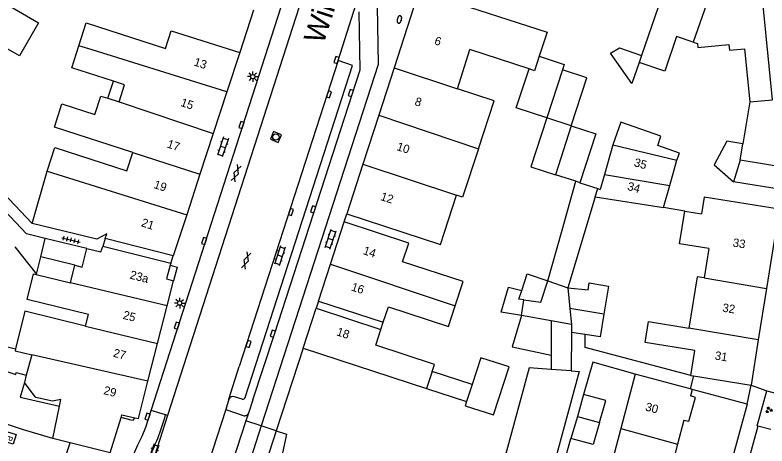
# Model space of a CAD drawing. Extents: x 132994 to 136000, y 393499 to 395512.
# Drawn here: x 133943.8 to 134032.8, y 395197.7 to 395248.7 of the extents above; entities that cross this region are included whole.
import ezdxf

# ---------------------------------------------------------------- set-up
doc = ezdxf.new("R2010")
doc.units = 0
for name, color, linetype in [('gg-afsc-erfafscheiding', 7, 'Continuous'), ('gg-afsc-hekwerk', 7, 'Continuous'), ('gg-afsc-muur', 7, 'Continuous'), ('gg-anno-huisnummerreeks BGT', 7, 'Continuous'), ('gg-anno-openbare ruimte label', 7, 'Continuous'), ('gg-bbg-bijgebouw', 7, 'Continuous'), ('gg-bbg-gedigitaliseerde bebouwing', 7, 'Continuous'), ('gg-bbg-gedigitaliseerde bebouwing onder overbouw', 7, 'Continuous'), ('gg-bbg-gedigitaliseerde bijgebouw', 7, 'Continuous'), ('gg-bbg-gedigitaliseerde overbouw', 7, 'Continuous'), ('gg-bbg-hoofdgebouw', 7, 'Continuous'), ('gg-bbg-luifel en loopbrug', 7, 'Continuous'), ('gg-bbg-onder overbouw', 7, 'Continuous'), ('gg-bbg-pand overbouw', 7, 'Continuous'), ('gg-bbg-tussenscheiding', 7, 'Continuous'), ('gg-knt-verharding', 7, 'Continuous'), ('gt-grn-weggrens', 7, 'Continuous'), ('gt-symb-brandkraan', 7, 'Continuous'), ('gt-symb-brandput', 7, 'Continuous'), ('gt-symb-gesloten verharding', 7, 'Continuous'), ('gt-symb-groenvak', 7, 'Continuous'), ('gt-symb-klinker verharding', 7, 'Continuous'), ('gt-symb-kolk', 7, 'Continuous'), ('gt-symb-lichtmast', 7, 'Continuous'), ('gt-symb-rioolschacht', 7, 'Continuous'), ('gt-symb-tegel verharding', 7, 'Continuous')]:
    doc.layers.add(name, color=color, linetype=linetype)

# ---------------------------------------------------------------- blocks, each defined once
blk = doc.blocks.new('gt0-KOLK')
at = {"layer": 'gt-symb-kolk'}
blk.add_lwpolyline([(0, 0), (0.375, 0), (0.375, 0.4), (-0.375, 0.4), (-0.375, 0), (0, 0)], dxfattribs=at)
blk = doc.blocks.new('gt0-BR')
at = {"layer": 'gt-symb-brandkraan'}
for centre, radius, start, end in [((-0.244, 0), 0.206, 107.56694, 252.43307), ((0.599, -2.664), 3, 106.89205, 107.56694), ((0, -0.691), 0.938, 73.10799, 106.89205), ((-0.599, -2.664), 3, 72.43309, 73.10799), ((0.244, 0), 0.206, 287.56695, 72.43309), ((0.599, 2.664), 3, 252.43307, 253.10797), ((0, 0.691), 0.938, 253.10797, 286.89206), ((-0.599, 2.664), 3, 286.89206, 287.56695)]:
    blk.add_arc(centre, radius, start, end, dxfattribs=at)
blk = doc.blocks.new('gt0-GRVAK')
at = {"layer": 'gt-symb-groenvak'}
for p, q in [((-0.11, 0.189), (-0.228, 0.24)), ((-0.182, 0.153), (0.088, 0.153)), ((-0.091, 0.211), (-0.156, 0.322)), ((-0.047, 0.214), (-0.047, 0.393)), ((-0.004, 0.211), (0.061, 0.322)), ((0.015, 0.189), (0.133, 0.24)), ((0.262, -0.052), (0.197, 0.059)), ((0.305, -0.049), (0.305, 0.13)), ((0.349, -0.052), (0.414, 0.059)), ((-0.245, -0.228), (-0.363, -0.177)), ((-0.318, -0.264), (-0.047, -0.264)), ((-0.226, -0.206), (-0.291, -0.095)), ((-0.183, -0.203), (-0.183, -0.024)), ((-0.139, -0.206), (-0.074, -0.095)), ((-0.12, -0.228), (-0.002, -0.177)), ((0.243, -0.074), (0.125, -0.023)), ((0.17, -0.11), (0.441, -0.11)), ((0.368, -0.074), (0.486, -0.023))]:
    blk.add_line(p, q, dxfattribs=at)
blk = doc.blocks.new('gt0-BPUT')
at = {"layer": 'gt-symb-brandput'}
blk.add_lwpolyline([(-0.599, -0.599), (-0.599, 0.601), (0.601, 0.601), (0.601, -0.599)], close=True, dxfattribs=at)
blk.add_text('P', height=0.7, dxfattribs=at).set_placement((-0.233, -0.35))
blk = doc.blocks.new('gt0-TEG1')
at = {"layer": 'gt-symb-tegel verharding'}
for p, q in [((-1.125, 0), (1.125, 0)), ((-0.9, -0.25), (-0.9, 0.25)), ((-0.45, -0.25), (-0.45, 0.25)), ((0, -0.25), (0, 0.25)), ((0.45, -0.25), (0.45, 0.25)), ((0.9, -0.25), (0.9, 0.25))]:
    blk.add_line(p, q, dxfattribs=at)
blk = doc.blocks.new('gt0-GESVH1')
at = {"layer": 'gt-symb-gesloten verharding'}
for p, q in [((-0.992, -0.261), (0.008, 0.239)), ((0.008, -0.261), (-0.992, 0.239)), ((0.008, 0.239), (1.008, -0.261)), ((1.008, 0.239), (0.008, -0.261))]:
    blk.add_line(p, q, dxfattribs=at)
blk = doc.blocks.new('gt0-KL1')
at = {"layer": 'gt-symb-klinker verharding'}
for p, q in [((-1.15, 0.3), (1.15, 0.3)), ((-1, -0.3), (-1, 0.3)), ((-0.5, 0.3), (-0.5, 0.45)), ((0, -0.3), (0, 0.3)), ((0.5, 0.3), (0.5, 0.45)), ((1, -0.3), (1, 0.3)), ((-1.15, -0.3), (1.15, -0.3)), ((-0.5, -0.45), (-0.5, -0.3)), ((0.5, -0.45), (0.5, -0.3))]:
    blk.add_line(p, q, dxfattribs=at)
blk = doc.blocks.new('gt0-RS')
at = {"layer": 'gt-symb-rioolschacht'}
blk.add_lwpolyline([(-0.5, -0.5), (0.5, -0.5), (0.5, 0.5), (-0.5, 0.5)], close=True, dxfattribs=at)
blk.add_circle((0, 0), 0.375, dxfattribs=at)
blk = doc.blocks.new('gt0-LMAST')
at = {"layer": 'gt-symb-lichtmast'}
for p, q in [((-0.182, 0.173), (-0.447, 0.438)), ((-0.005, 0.246), (-0.005, 0.621)), ((0.172, 0.173), (0.437, 0.438)), ((-0.255, -0.004), (-0.63, -0.004)), ((-0.182, -0.181), (-0.447, -0.446)), ((-0.005, -0.254), (-0.005, -0.629)), ((0.437, -0.446), (0.172, -0.181)), ((0.245, -0.004), (0.62, -0.004))]:
    blk.add_line(p, q, dxfattribs=at)
blk.add_circle((-0.005, -0.004), 0.25, dxfattribs=at)

msp = doc.modelspace()

# ---------------------------------------------------------------- linework, layer by layer
at = {"layer": 'gg-afsc-erfafscheiding'}
for p, q in [((133972.019, 395249.257), (133970.38, 395244.24)), ((133952.25, 395221.045), (133947.335, 395222.242)), ((134024.128, 395205.96), (134023.744, 395204.414)), ((134030.465, 395202.605), (134023.958, 395204.361)), ((134007.85, 395192.45), (134009.604, 395198.534))]:
    msp.add_line(p, q, dxfattribs=at)
for points in [[(133945.77, 395224.009), (133941.65, 395228.339), (133939.305, 395225.885), (133938.595, 395226.629), (133935.89, 395222.015), (133936.529, 395221.35)], [(134023.795, 395206.013), (134011.291, 395209.315), (134011.279, 395210.856)], [(134017.225, 395206.169), (134012.212, 395207.581), (134011.109, 395203.756)]]:
    msp.add_lwpolyline(points, dxfattribs=at)
at = {"layer": 'gg-afsc-hekwerk'}
msp.add_lwpolyline([(133974.691, 395199.463), (133975.908, 395199.065), (133975.261, 395196.09)], dxfattribs=at)
at = {"layer": 'gg-afsc-muur'}
for p, q in [((134023.084, 395225.483), (134020.579, 395225.882)), ((133977.87, 395209.26), (133974.691, 395199.463))]:
    msp.add_line(p, q, dxfattribs=at)
msp.add_lwpolyline([(133948.245, 395198.532), (133944.773, 395199.571), (133939.482, 395201.315), (133939.443, 395201.213), (133939.126, 395201.328)], dxfattribs=at)
at = {"layer": 'gg-bbg-bijgebouw'}
for p, q in [((134021.312, 395228.502), (134022.153, 395231.505)), ((134020.579, 395225.882), (134021.312, 395228.502))]:
    msp.add_line(p, q, dxfattribs=at)
at = {"layer": 'gg-bbg-gedigitaliseerde bebouwing'}
for p, q in [((134020.551, 395251.488), (134017.966, 395243.915)), ((134006.783, 395246.677), (134005.845, 395243.8)), ((133996.153, 395239.961), (133997.63, 395244.595)), ((134004.638, 395242.306), (133997.63, 395244.595)), ((133954.74, 395238.833), (133956.069, 395238.4)), ((134030.781, 395238.393), (134029.974, 395233.445)), ((133945.77, 395224.009), (133947.541, 395230.218)), ((134023.084, 395225.483), (134025.062, 395225.168)), ((134025.955, 395221.046), (134025.399, 395217.552)), ((133950.316, 395216.969), (133950.826, 395219.059)), ((133946.274, 395217.954), (133950.316, 395216.969)), ((133952.105, 395211.855), (133952.442, 395213.223)), ((133977.87, 395209.26), (133992.496, 395204.483)), ((133945.751, 395208.451), (133945.087, 395206.03)), ((133945.087, 395206.03), (133944.854, 395205.178)), ((134017.225, 395206.169), (134015.506, 395199.747)), ((134023.744, 395204.414), (134017.225, 395206.169)), ((134015.506, 395199.747), (134013.975, 395194.024))]:
    msp.add_line(p, q, dxfattribs=at)
for points in [[(133951.316, 395245.032), (133952.197, 395247.755), (133961.565, 395244.737), (133962.233, 395246.801), (133970.38, 395244.24)], [(134024.096, 395245.469), (134022.108, 395246.135), (134020.741, 395242.056), (134017.681, 395243.081)], [(133955.4, 395240.859), (133950.482, 395242.452), (133951.316, 395245.032)], [(134024.096, 395245.469), (134024.588, 395245.304), (134024.634, 395244.834), (134028.302, 395245.193), (134028.367, 395244.53), (134030.162, 395244.706), (134030.781, 395238.393)], [(133956.069, 395238.4), (133956.73, 395240.428), (133955.4, 395240.859)], [(133998.644, 395232.846), (134000.503, 395238.541), (133996.153, 395239.961)], [(133957.725, 395232.397), (133948.428, 395235.393), (133949.302, 395238.186), (133953.209, 395236.906), (133953.923, 395239.099), (133954.74, 395238.833)], [(133947.541, 395230.218), (133948.463, 395232.986), (133956.987, 395230.254), (133957.725, 395232.397)], [(133998.644, 395232.846), (133996.775, 395227.122), (133996.039, 395227.362)], [(133983.052, 395225.157), (133994.133, 395221.527), (133996.039, 395227.362)], [(134025.955, 395221.046), (134022.466, 395221.6), (134023.084, 395225.483)], [(133995.899, 395214.263), (133996.836, 395217.133), (133989.664, 395219.476), (133990.389, 395221.696), (133982.75, 395224.2)], [(133954.434, 395222.217), (133954.616, 395222.763), (133953.452, 395222.138), (133945.77, 395224.009)], [(133950.826, 395219.059), (133951.714, 395218.843), (133952.25, 395221.045)], [(133952.25, 395221.045), (133953.926, 395220.636), (133954.134, 395221.295)], [(133952.442, 395213.223), (133945.183, 395214.992), (133945.926, 395218.039), (133946.274, 395217.954)], [(134025.399, 395217.552), (134024.548, 395217.687), (134023.579, 395211.593)], [(133952.105, 395211.855), (133944.908, 395213.61), (133943.825, 395209.166)], [(133987.374, 395212.303), (133987.975, 395214.143), (133995.1, 395211.817), (133995.899, 395214.263)], [(134018.413, 395209.904), (134018.808, 395212.388), (134023.579, 395211.593)], [(133993.154, 395206.494), (133993.424, 395207.319), (133986.487, 395209.585), (133987.095, 395211.448)], [(133943.825, 395209.166), (133943.764, 395208.917), (133945.751, 395208.451)], [(134023.795, 395206.013), (134024.268, 395208.967), (134018.413, 395209.904)]]:
    msp.add_lwpolyline(points, dxfattribs=at)
at = {"layer": 'gg-bbg-gedigitaliseerde bebouwing onder overbouw'}
for p, q in [((133962.497, 395220.181), (133954.434, 395222.217)), ((133962.196, 395219.26), (133954.134, 395221.295)), ((133979.685, 395214.818), (133987.374, 395212.303)), ((133979.406, 395213.963), (133987.095, 395211.448))]:
    msp.add_line(p, q, dxfattribs=at)
at = {"layer": 'gg-bbg-gedigitaliseerde bijgebouw'}
for p, q in [((134017.681, 395243.081), (134016.822, 395240.565)), ((134009.643, 395235.561), (134006.742, 395236.507)), ((134009.643, 395235.561), (134007.758, 395229.783)), ((134014.565, 395233.33), (134013.574, 395229.791)), ((134014.565, 395233.33), (134022.153, 395231.505)), ((134010.165, 395228.998), (134007.758, 395229.783)), ((134013.574, 395229.791), (134013.082, 395228.034)), ((134008.543, 395223.207), (134010.165, 395228.998)), ((134010.659, 395228.836), (134012.768, 395228.138)), ((134012.768, 395228.138), (134013.082, 395228.034)), ((134012.491, 395227.17), (134009.23, 395216.401)), ((134012.491, 395227.17), (134020.579, 395225.882)), ((133947.335, 395222.242), (133945.092, 395222.798)), ((134006.862, 395217.207), (134008.543, 395223.207)), ((133946.79, 395220.042), (133947.335, 395222.242)), ((133943.741, 395221.237), (133946.282, 395217.989)), ((133946.282, 395217.989), (133946.79, 395220.042)), ((134003.754, 395213.099), (134004.008, 395214.957)), ((134007.248, 395212.476), (134003.754, 395213.099)), ((134007.248, 395212.476), (134007.248, 395208.425)), ((134009.651, 395211.114), (134009.628, 395206.561)), ((134011.279, 395210.856), (134009.651, 395211.114)), ((134007.248, 395208.425), (134007.248, 395206.724)), ((133997.884, 395204.949), (133993.154, 395206.494)), ((134009.628, 395206.561), (134007.248, 395206.724)), ((133997.884, 395204.949), (133997.227, 395202.938)), ((133992.496, 395204.483), (133997.227, 395202.938)), ((134011.109, 395203.756), (134010.364, 395201.172)), ((134010.364, 395201.172), (134009.604, 395198.534))]:
    msp.add_line(p, q, dxfattribs=at)
for points in [[(133943.227, 395249.687), (133946.538, 395247.768), (133944.267, 395243.849), (133941.017, 395245.732)], [(134016.822, 395240.565), (134014.291, 395244.178), (134015.355, 395244.79), (134017.966, 395243.915)], [(134005.845, 395243.8), (134008.806, 395242.834), (134008.603, 395242.211)], [(134006.742, 395236.507), (134003.131, 395237.685), (134004.638, 395242.306)], [(134009.643, 395235.561), (134011.504, 395241.265), (134008.603, 395242.211)], [(134009.643, 395235.561), (134012.544, 395234.614), (134010.659, 395228.836)], [(134029.974, 395233.445), (134028.063, 395233.757), (134026.585, 395230.939), (134028.868, 395228.947)], [(133945.092, 395222.798), (133942.531, 395225.489), (133941.038, 395224.07)], [(134004.008, 395214.957), (134006.04, 395214.679), (134006.862, 395217.207)], [(134009.23, 395216.401), (134011.624, 395216.159), (134011.766, 395216.984), (134014.037, 395216.584), (134013.509, 395213.265)], [(134013.509, 395213.265), (134013.081, 395210.569), (134011.279, 395210.856)], [(134012.982, 395200.447), (134013.735, 395203.058), (134011.109, 395203.756)], [(134012.982, 395200.447), (134012.23, 395197.836), (134009.604, 395198.534)]]:
    msp.add_lwpolyline(points, dxfattribs=at)
at = {"layer": 'gg-bbg-gedigitaliseerde overbouw'}
msp.add_line((133954.434, 395222.217), (133954.134, 395221.295), dxfattribs=at)
at = {"layer": 'gg-bbg-hoofdgebouw'}
for p, q in [((133991.596, 395251.563), (133988.643, 395242.438)), ((133991.596, 395251.563), (134006.783, 395246.677)), ((133970.38, 395244.24), (133968.856, 395239.588)), ((133988.643, 395242.438), (133986.834, 395236.847)), ((133968.856, 395239.588), (133967.238, 395234.649)), ((133986.834, 395236.847), (133984.957, 395231.044)), ((133967.238, 395234.649), (133965.658, 395229.827)), ((133984.957, 395231.044), (133983.052, 395225.157)), ((133965.658, 395229.827), (133964.091, 395225.045)), ((134034.73, 395227.99), (134028.868, 395228.947)), ((134034.26, 395225.7), (134032.766, 395216.31)), ((133964.091, 395225.045), (133962.497, 395220.181)), ((133981.107, 395219.171), (133982.75, 395224.2)), ((133962.196, 395219.26), (133962.13, 395219.06)), ((133979.685, 395214.818), (133981.107, 395219.171)), ((133961.78, 395214.253), (133962.54, 395217.22)), ((134032.766, 395216.31), (134031.798, 395210.223)), ((133960.634, 395209.785), (133961.78, 395214.253)), ((133977.87, 395209.26), (133979.406, 395213.963)), ((134031.798, 395210.223), (134030.951, 395204.868)), ((133959.499, 395205.356), (133960.634, 395209.785)), ((134023.795, 395206.013), (134024.128, 395205.96)), ((134024.128, 395205.96), (134030.951, 395204.868)), ((134023.958, 395204.361), (134023.744, 395204.414)), ((134023.958, 395204.361), (134023.75, 395203.584)), ((133948.245, 395198.532), (133949.019, 395202.361)), ((133955.02, 395196.86), (133956.313, 395201.016)), ((134022.986, 395200.728), (134022.225, 395197.886)), ((133950.28, 395198.03), (133948.245, 395198.532)), ((133955.02, 395196.86), (133950.28, 395198.03)), ((134022.225, 395197.886), (134021.772, 395196.192))]:
    msp.add_line(p, q, dxfattribs=at)
for points in [[(134034.26, 395225.7), (134025.372, 395227.114), (134025.062, 395225.168)], [(133949.019, 395202.361), (133949.183, 395203.17), (133948.196, 395202.963), (133946.2, 395203.42), (133946.135, 395203.466), (133944.854, 395205.178)], [(133957.951, 395201.005), (133958.36, 395200.91), (133959.499, 395205.356)], [(134022.986, 395200.728), (134023.575, 395200.582), (134024.36, 395203.415), (134023.75, 395203.584)], [(133956.313, 395201.016), (133956.42, 395201.36), (133957.951, 395201.005)]]:
    msp.add_lwpolyline(points, dxfattribs=at)
at = {"layer": 'gg-bbg-luifel en loopbrug'}
for p, q in [((133954.74, 395238.833), (133955.4, 395240.859)), ((133950.826, 395219.059), (133946.79, 395220.042)), ((133946.282, 395217.989), (133946.274, 395217.954)), ((134003.427, 395215.036), (134003.779, 395216.087)), ((134004.008, 395214.957), (134003.427, 395215.036)), ((133939.36, 395210.203), (133943.825, 395209.166))]:
    msp.add_line(p, q, dxfattribs=at)
for points in [[(134006.742, 395236.507), (134004.857, 395230.729), (134007.758, 395229.783)], [(134022.153, 395231.505), (134022.446, 395232.339), (134019.879, 395233.241), (134020.268, 395234.346), (134015.51, 395236.019), (134014.565, 395233.33)], [(134003.779, 395216.087), (134004.431, 395218.031), (134006.862, 395217.207)], [(134003.754, 395213.099), (134001.356, 395213.526), (134002.211, 395216.478), (134003.779, 395216.087)], [(134003.754, 395213.099), (134002.629, 395209.41), (134007.248, 395208.425)], [(133938.644, 395208.079), (133939.883, 395207.662), (133939.821, 395207.477), (133943.827, 395206.127), (133943.903, 395206.354), (133945.087, 395206.03)], [(133997.227, 395202.938), (133997.062, 395202.434), (134000.434, 395201.332), (134002.29, 395207.014), (133998.918, 395208.116), (133997.884, 395204.949)], [(134007.248, 395206.724), (134004.637, 395206.911), (133997.772, 395181.637)], [(134009.628, 395206.561), (134010.569, 395206.486), (134004.639, 395184.654)], [(133944.854, 395205.178), (133944.373, 395203.424), (133949.019, 395202.361)]]:
    msp.add_lwpolyline(points, dxfattribs=at)
at = {"layer": 'gg-bbg-onder overbouw'}
msp.add_lwpolyline([(133962.13, 395219.06), (133961.68, 395217.45), (133962.54, 395217.22)], dxfattribs=at)
at = {"layer": 'gg-bbg-pand overbouw'}
for p, q in [((133962.196, 395219.26), (133962.497, 395220.181)), ((133979.685, 395214.818), (133979.406, 395213.963)), ((133987.095, 395211.448), (133987.374, 395212.303))]:
    msp.add_line(p, q, dxfattribs=at)
msp.add_lwpolyline([(133962.13, 395219.06), (133962.96, 395218.82), (133962.54, 395217.22)], dxfattribs=at)
at = {"layer": 'gg-bbg-tussenscheiding'}
for p, q in [((134026.95, 395253.73), (134024.096, 395245.469)), ((134017.966, 395243.915), (134017.681, 395243.081)), ((133988.643, 395242.438), (133996.153, 395239.961)), ((134008.603, 395242.211), (134006.742, 395236.507)), ((133956.069, 395238.4), (133967.238, 395234.649)), ((133986.834, 395236.847), (133998.644, 395232.846)), ((134029.657, 395231.499), (134029.974, 395233.445)), ((133957.725, 395232.397), (133965.658, 395229.827)), ((134029.657, 395231.499), (134028.868, 395228.947)), ((134035.156, 395230.602), (134029.657, 395231.499)), ((133984.957, 395231.044), (133996.039, 395227.362)), ((133947.541, 395230.218), (133964.091, 395225.045)), ((134013.574, 395229.791), (134021.312, 395228.502)), ((134010.659, 395228.836), (134010.165, 395228.998)), ((134012.491, 395227.17), (134012.768, 395228.138)), ((133981.107, 395219.171), (133995.899, 395214.263)), ((134006.862, 395217.207), (134009.23, 395216.401)), ((134025.399, 395217.552), (134032.766, 395216.31)), ((133961.78, 395214.253), (133950.316, 395216.969)), ((134009.23, 395216.401), (134009.468, 395213.944)), ((134009.468, 395213.944), (134009.653, 395212.047)), ((134013.509, 395213.265), (134009.468, 395213.944)), ((133952.105, 395211.855), (133960.634, 395209.785)), ((134009.653, 395212.047), (134007.248, 395212.476)), ((134009.653, 395212.047), (134009.651, 395211.114)), ((134031.798, 395210.223), (134023.579, 395211.593)), ((133959.499, 395205.356), (133945.751, 395208.451)), ((133993.154, 395206.494), (133992.496, 395204.483)), ((134010.364, 395201.172), (134012.982, 395200.447)), ((134015.506, 395199.747), (134022.225, 395197.886))]:
    msp.add_line(p, q, dxfattribs=at)
for points in [[(134030.781, 395238.393), (134033.475, 395238.657), (134031.95, 395254.22)], [(133968.856, 395239.588), (133952.889, 395244.556), (133951.316, 395245.032)], [(134005.845, 395243.8), (134005.288, 395242.094), (134004.638, 395242.306)]]:
    msp.add_lwpolyline(points, dxfattribs=at)
at = {"layer": 'gg-knt-verharding'}
for p, q in [((133959.887, 395201.86), (133981.859, 395270.143)), ((133983.822, 395269.562), (133961.818, 395201.279)), ((133982.017, 395243.296), (133985.921, 395255.534)), ((133982.017, 395243.296), (133970.32, 395207.066)), ((133982.75, 395224.2), (133983.052, 395225.157)), ((133969.092, 395203.197), (133970.32, 395207.066)), ((134032.804, 395204.197), (134034.748, 395203.691)), ((133969.092, 395203.197), (133968.707, 395201.97)), ((133970.643, 395203.212), (133969.739, 395203.499)), ((133971.007, 395203.411), (133970.961, 395203.308)), ((133971.92, 395203.114), (133971.393, 395201.559)), ((133968.707, 395201.97), (133963.773, 395186.766)), ((133968.707, 395201.97), (133970.787, 395201.271)), ((134030.465, 395202.605), (134014.775, 395145.338)), ((133961.591, 395201.347), (133959.887, 395201.86)), ((133961.818, 395201.279), (133959.982, 395195.595)), ((133961.818, 395201.279), (133961.591, 395201.347)), ((133971.393, 395201.559), (133971.091, 395200.631)), ((133971.091, 395200.631), (133965.648, 395183.934)), ((133974.691, 395199.463), (133961.19, 395157.85)), ((134031.737, 395199.989), (134025.022, 395175.446)), ((134033.264, 395199.614), (134031.737, 395199.989)), ((133949.173, 395194.675), (133950.28, 395198.03))]:
    msp.add_line(p, q, dxfattribs=at)
for points in [[(133989.472, 395258.602), (133986.638, 395249.727), (133986.75, 395242.813), (133972.92, 395200.037)], [(133971.92, 395203.114), (133974.469, 395210.91), (133984.629, 395242.203), (133984.52, 395249.072)], [(133971.007, 395203.411), (133983.726, 395242.727), (133982.017, 395243.296)], [(134031.737, 395199.989), (134031.643, 395200.046), (134032.804, 395204.197)], [(133957.951, 395201.005), (133957.68, 395200.678), (133956.313, 395201.016)], [(133957.56, 395195.953), (133957.77, 395196.595), (133958.286, 395197.785), (133958.805, 395198.812), (133959.248, 395199.874), (133959.887, 395201.86)], [(133972.92, 395200.037), (133970.412, 395192.279), (133942.36, 395106.005)]]:
    msp.add_lwpolyline(points, dxfattribs=at)
for centre, radius, start, end in [((133969.582, 395202.992), 0.531, 72.73266, 157.31082), ((133970.753, 395203.424), 0.238, 242.65618, 330.94056), ((133936.326, 395208.257), 26.193, 331.75881, 344.70324), ((133970.947, 395201.716), 0.473, 250.24529, 340.59329)]:
    msp.add_arc(centre, radius, start, end, dxfattribs=at)
at = {"layer": 'gt-grn-weggrens'}
for p, q in [((134030.465, 395202.605), (134030.951, 395204.868)), ((134030.951, 395204.868), (134032.804, 395204.197)), ((133972.92, 395200.037), (133971.091, 395200.631)), ((133974.691, 395199.463), (133972.92, 395200.037))]:
    msp.add_line(p, q, dxfattribs=at)

# ---------------------------------------------------------------- block references
at = {"layer": 'gt-symb-brandkraan', "rotation": -106.29345164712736}
msp.add_blockref('gt0-BR', (133989.277, 395248.17), dxfattribs=at)
at = {"layer": 'gt-symb-brandput', "rotation": -108.18126897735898}
msp.add_blockref('gt0-BPUT', (133943.137, 395198.63), dxfattribs=at)
at = {"layer": 'gt-symb-gesloten verharding'}
for p, rotation in [((133969.94, 395229.947), 69.7524984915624), ((133971.148, 395219.633), -109.08724450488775)]:
    msp.add_blockref('gt0-GESVH1', p, dxfattribs=dict(at, rotation=rotation))
at = {"layer": 'gt-symb-groenvak'}
msp.add_blockref('gt0-GRVAK', (134033.046, 395201.924), dxfattribs=at)
at = {"layer": 'gt-symb-klinker verharding'}
for p, rotation in [((133968.376, 395233.08), -108.18126897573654), ((133981.134, 395222.142), 71.58316555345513), ((133975.122, 395220.194), -108.18126897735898), ((133960.145, 395196.762), 69.98750349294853)]:
    msp.add_blockref('gt0-KL1', p, dxfattribs=dict(at, rotation=rotation))
at = {"layer": 'gt-symb-kolk'}
for p, rotation in [((133982.017, 395243.296), 72.30769910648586), ((133980.752, 395239.361), -107.81888891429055), ((133983.716, 395239.406), 72.05443695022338), ((133970.776, 395235.615), 72.12657893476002), ((133979.249, 395225.623), 71.99992540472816), ((133976.254, 395225.43), -107.87342106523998), ((133966.347, 395221.867), 72.05443695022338), ((133963.107, 395211.861), 72.18111108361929), ((133974.469, 395210.91), 71.87318748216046), ((133971.218, 395209.81), -107.87342106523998), ((133959.63, 395201.074), 71.87318748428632)]:
    msp.add_blockref('gt0-KOLK', p, dxfattribs=dict(at, rotation=rotation))
at = {"layer": 'gt-symb-lichtmast'}
for p in [(133971.92, 395241.398), (133963.262, 395214.583)]:
    msp.add_blockref('gt0-LMAST', p, dxfattribs=at)
at = {"layer": 'gt-symb-rioolschacht', "rotation": 67.66661156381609}
msp.add_blockref('gt0-RS', (133974.648, 395234.249), dxfattribs=at)
at = {"layer": 'gt-symb-tegel verharding', "rotation": -13.71646932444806}
msp.add_blockref('gt0-TEG1', (133950.385, 395222.059), dxfattribs=at)

# ---------------------------------------------------------------- texts
at = {"layer": 'gg-anno-huisnummerreeks BGT'}
for s, rotation, p in [('6', 342.1, (133993.347, 395245.245)), ('13', 341.9, (133964.86, 395242.735)), ('15', 341.9, (133963.289, 395237.94)), ('8', 342.1, (133991.017, 395238.044)), ('17', 341.9, (133961.678, 395233.021)), ('10', 342.1, (133988.885, 395232.714)), ('35', 344.4, (134016.998, 395230.81)), ('19', 341.9, (133960.106, 395228.223)), ('34', 344.4, (134016.21, 395227.997)), ('12', 342.1, (133986.971, 395226.798)), ('21', 341.9, (133958.625, 395223.705)), ('33', 351, (134028.721, 395221.28)), ('14', 341.9, (133984.9, 395220.4)), ('23a', 345.6, (133957.279, 395217.5)), ('16', 341.9, (133983.494, 395216.097)), ('32', 351, (134027.495, 395213.573)), ('25', 345.6, (133956.46, 395212.74)), ('18', 341.9, (133981.76, 395210.788)), ('27', 345.6, (133955.309, 395208.251)), ('31', 351, (134026.595, 395207.905)), ('29', 345.6, (133954.173, 395203.817)), ('30', 345, (134018.349, 395201.876))]:
    msp.add_text(s, height=1, rotation=rotation, dxfattribs=at).set_placement(p)
at = {"layer": 'gg-anno-openbare ruimte label'}
for s, rotation, p in [('Winkler Prinsstraat', 72.2, (133980.284, 395245.148)), ('Dr. Leijdsstraat', 341.7, (133925.272, 395199.306))]:
    msp.add_text(s, height=2.5, rotation=rotation, dxfattribs=at).set_placement(p)

doc.saveas('drawing.dxf')
